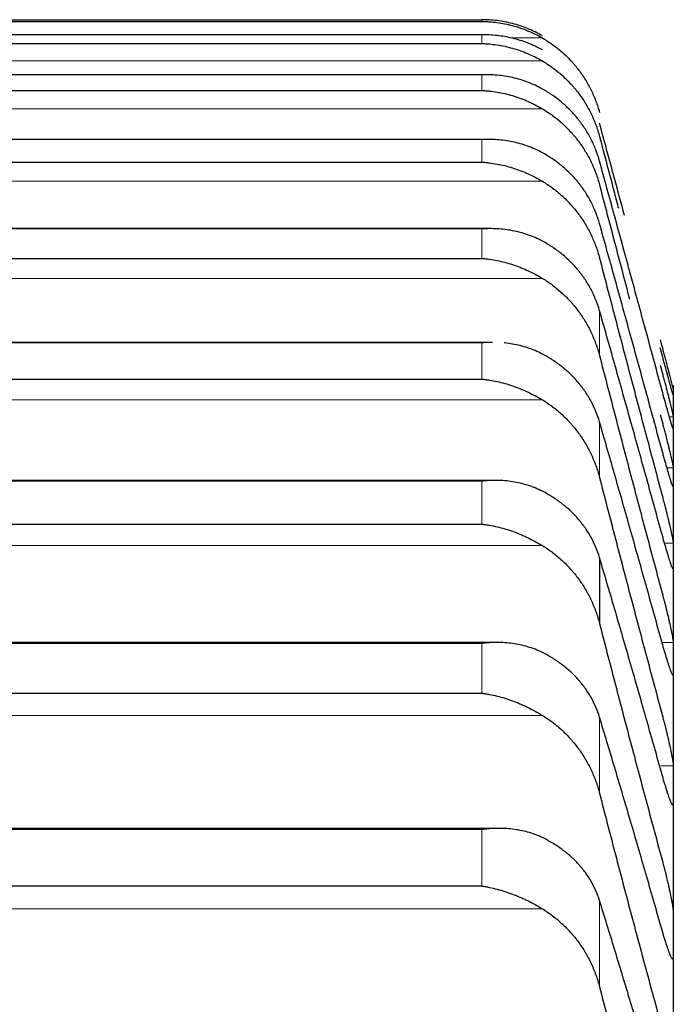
# Model space of a CAD drawing. Header units: inches. Extents: x 0 to 20790, y -12 to 14700.
# Tile 319 of 341: x 13668 to 13695, y 10538 to 10579. Entities that reach past the tile are written whole.
import ezdxf

# ---------------------------------------------------------------- set-up
doc = ezdxf.new("R2010")
doc.units = ezdxf.units.IN
doc.layers.add('1', color=7, linetype='Continuous', true_color=0xffffff)

msp = doc.modelspace()

# ---------------------------------------------------------------- linework, layer by layer
at = {"layer": '1', "color": 2, "linetype": 'Continuous', "lineweight": 25}
for p, q in [((13650.991, 10578.586), (13687.279, 10578.586)), ((13650.991, 10578.515), (13687.279, 10578.515)), ((13687.267, 10577.966), (13651.003, 10577.966)), ((13650.991, 10577.609), (13687.279, 10577.609)), ((13687.249, 10576.33), (13651.021, 10576.33)), ((13650.991, 10575.685), (13687.279, 10575.685)), ((13687.548, 10573.68), (13651.039, 10573.68)), ((13650.991, 10572.748), (13687.279, 10572.748)), ((13687.636, 10570.022), (13650.65, 10570.022)), ((13650.991, 10568.802), (13687.279, 10568.802)), ((13687.724, 10565.36), (13650.565, 10565.36)), ((13650.991, 10563.853), (13687.279, 10563.853)), ((13695.135, 10563.592), (13695.135, 10563.313)), ((13695.135, 10563.313), (13695.135, 10562.07)), ((13695.135, 10562.07), (13695.135, 10559.835)), ((13687.812, 10559.703), (13650.479, 10559.703)), ((13695.135, 10559.835), (13695.135, 10556.612)), ((13650.991, 10557.909), (13687.279, 10557.909)), ((13692.109, 10556.538), (13692.109, 10553.837)), ((13695.135, 10556.612), (13695.135, 10552.406)), ((13687.901, 10553.058), (13650.392, 10553.058)), ((13695.135, 10552.406), (13695.135, 10547.223)), ((13650.991, 10550.98), (13687.279, 10550.98)), ((13695.135, 10547.223), (13695.135, 10541.071)), ((13687.989, 10545.438), (13650.305, 10545.438)), ((13650.991, 10543.076), (13687.279, 10543.076)), ((13695.135, 10541.071), (13695.135, 10533.962))]:
    msp.add_line(p, q, dxfattribs=at)
at = {"layer": '1', "color": 110, "linetype": 'Continuous', "lineweight": 13}
for p, q in [((13687.279, 10578.586), (13687.279, 10578.515)), ((13650.991, 10577.965), (13687.279, 10577.965)), ((13687.279, 10577.965), (13687.279, 10577.609)), ((13688.444, 10577.837), (13689.767, 10577.837)), ((13648.504, 10576.894), (13689.767, 10576.894)), ((13650.991, 10576.326), (13687.279, 10576.326)), ((13687.279, 10576.326), (13687.279, 10575.685)), ((13648.504, 10574.935), (13689.767, 10574.935)), ((13692.109, 10574.886), (13692.109, 10574.777)), ((13650.991, 10573.672), (13687.279, 10573.672)), ((13687.279, 10573.672), (13687.279, 10572.748)), ((13648.504, 10571.964), (13689.767, 10571.964)), ((13650.991, 10570.008), (13687.279, 10570.008)), ((13687.279, 10570.008), (13687.279, 10568.802)), ((13648.504, 10567.984), (13689.767, 10567.984)), ((13692.109, 10566.663), (13692.109, 10564.816)), ((13650.991, 10565.339), (13687.279, 10565.339)), ((13687.279, 10565.339), (13687.279, 10563.853)), ((13648.504, 10563.004), (13689.767, 10563.004)), ((13694.975, 10562.31), (13695.133, 10562.31)), ((13692.109, 10562.096), (13692.109, 10559.821)), ((13694.876, 10560.213), (13695.133, 10560.213)), ((13650.991, 10559.673), (13687.279, 10559.673)), ((13687.279, 10559.673), (13687.279, 10557.909)), ((13648.504, 10557.029), (13689.767, 10557.029)), ((13694.775, 10557.126), (13695.133, 10557.126)), ((13695.11, 10556.098), (13695.133, 10556.098)), ((13650.991, 10553.018), (13687.279, 10553.018)), ((13687.279, 10553.018), (13687.279, 10550.98)), ((13694.673, 10553.055), (13695.133, 10553.055)), ((13695.105, 10551.756), (13695.133, 10551.756)), ((13648.504, 10550.071), (13689.767, 10550.071)), ((13692.109, 10549.996), (13692.109, 10546.874)), ((13694.622, 10548.007), (13695.133, 10548.007)), ((13695.088, 10546.439), (13695.133, 10546.439)), ((13650.991, 10545.386), (13687.279, 10545.386)), ((13687.279, 10545.386), (13687.279, 10543.076)), ((13692.109, 10542.481), (13692.109, 10538.944)), ((13648.504, 10542.14), (13689.767, 10542.14))]:
    msp.add_line(p, q, dxfattribs=at)
at = {"layer": '1', "color": 2, "linetype": 'Continuous', "lineweight": 25}
for points, knots in [([(13689.767, 10577.927), (13689.667, 10577.984), (13689.567, 10578.037), (13689.365, 10578.135), (13689.264, 10578.18), (13689.06, 10578.262), (13688.958, 10578.3), (13688.751, 10578.368), (13688.647, 10578.399), (13688.437, 10578.453), (13688.332, 10578.477), (13688.123, 10578.517), (13688.018, 10578.534), (13687.807, 10578.56), (13687.702, 10578.57), (13687.544, 10578.58), (13687.465, 10578.584), (13687.372, 10578.586), (13687.326, 10578.586), (13687.306, 10578.586), (13687.292, 10578.586), (13687.286, 10578.586), (13687.279, 10578.586)], [0, 0, 0, 0, 0.125, 0.125, 0.25, 0.25, 0.375, 0.375, 0.5, 0.5, 0.625, 0.625, 0.75, 0.75, 0.875, 0.875, 0.9375, 0.96875, 0.984375, 0.992188, 0.992188, 1, 1, 1, 1]), ([(13687.279, 10578.515), (13687.283, 10578.515), (13687.286, 10578.515), (13687.292, 10578.515), (13687.296, 10578.515), (13687.306, 10578.515), (13687.326, 10578.514), (13687.372, 10578.513), (13687.465, 10578.511), (13687.544, 10578.506), (13687.702, 10578.495), (13687.807, 10578.484), (13688.121, 10578.442), (13688.329, 10578.401), (13688.64, 10578.318), (13688.743, 10578.287), (13688.899, 10578.235), (13688.95, 10578.216), (13689.054, 10578.178), (13689.106, 10578.157), (13689.261, 10578.094), (13689.363, 10578.048), (13689.566, 10577.948), (13689.667, 10577.895), (13689.767, 10577.837)], [0, 0, 0, 0, 0.003906, 0.003906, 0.007813, 0.007813, 0.015625, 0.03125, 0.0625, 0.125, 0.125, 0.25, 0.25, 0.5, 0.5, 0.625, 0.625, 0.6875, 0.6875, 0.75, 0.75, 0.875, 0.875, 1, 1, 1, 1]), ([(13689.767, 10577.344), (13689.667, 10577.4), (13689.567, 10577.452), (13689.365, 10577.547), (13689.264, 10577.591), (13689.06, 10577.671), (13688.958, 10577.707), (13688.751, 10577.772), (13688.647, 10577.801), (13688.437, 10577.852), (13688.332, 10577.874), (13688.123, 10577.911), (13688.018, 10577.926), (13687.807, 10577.948), (13687.702, 10577.956), (13687.544, 10577.963), (13687.465, 10577.966), (13687.372, 10577.966), (13687.326, 10577.966), (13687.306, 10577.965), (13687.292, 10577.965), (13687.286, 10577.965), (13687.279, 10577.965)], [0, 0, 0, 0, 0.125, 0.125, 0.25, 0.25, 0.375, 0.375, 0.5, 0.5, 0.625, 0.625, 0.75, 0.75, 0.875, 0.875, 0.9375, 0.96875, 0.984375, 0.992187, 0.992187, 1, 1, 1, 1]), ([(13687.279, 10577.609), (13687.283, 10577.609), (13687.286, 10577.608), (13687.292, 10577.608), (13687.296, 10577.608), (13687.306, 10577.608), (13687.326, 10577.607), (13687.372, 10577.606), (13687.465, 10577.601), (13687.544, 10577.595), (13687.702, 10577.581), (13687.807, 10577.569), (13688.121, 10577.521), (13688.329, 10577.476), (13688.64, 10577.389), (13688.743, 10577.356), (13688.899, 10577.301), (13688.95, 10577.282), (13689.054, 10577.242), (13689.106, 10577.221), (13689.261, 10577.156), (13689.363, 10577.108), (13689.566, 10577.007), (13689.667, 10576.952), (13689.767, 10576.894)], [0, 0, 0, 0, 0.003906, 0.003906, 0.007812, 0.007812, 0.015625, 0.03125, 0.0625, 0.125, 0.125, 0.25, 0.25, 0.5, 0.5, 0.625, 0.625, 0.6875, 0.6875, 0.75, 0.75, 0.875, 0.875, 1, 1, 1, 1]), ([(13689.767, 10577.837), (13689.912, 10577.753), (13690.052, 10577.662), (13690.321, 10577.469), (13690.579, 10577.263), (13690.815, 10577.034), (13690.956, 10576.883), (13690.984, 10576.852), (13691.039, 10576.79), (13691.066, 10576.759), (13691.146, 10576.664), (13691.198, 10576.599), (13691.347, 10576.403), (13691.44, 10576.268), (13691.612, 10575.99), (13691.691, 10575.847), (13691.799, 10575.627), (13691.833, 10575.553), (13691.882, 10575.44), (13691.898, 10575.402), (13691.929, 10575.325), (13691.944, 10575.287), (13692.016, 10575.094), (13692.066, 10574.936), (13692.109, 10574.777)], [0, 0, 0, 0, 0.125, 0.125, 0.25, 0.375, 0.375, 0.40625, 0.40625, 0.4375, 0.4375, 0.5, 0.5, 0.625, 0.625, 0.75, 0.75, 0.8125, 0.8125, 0.84375, 0.84375, 0.875, 0.875, 1, 1, 1, 1]), ([(13689.767, 10576.894), (13689.912, 10576.809), (13690.052, 10576.717), (13690.321, 10576.521), (13690.579, 10576.313), (13690.815, 10576.081), (13690.956, 10575.928), (13690.984, 10575.897), (13691.039, 10575.834), (13691.066, 10575.803), (13691.146, 10575.706), (13691.198, 10575.641), (13691.347, 10575.443), (13691.44, 10575.306), (13691.612, 10575.025), (13691.691, 10574.881), (13691.799, 10574.658), (13691.833, 10574.583), (13691.882, 10574.469), (13691.898, 10574.431), (13691.929, 10574.353), (13691.944, 10574.314), (13692.016, 10574.119), (13692.066, 10573.96), (13692.109, 10573.799)], [0, 0, 0, 0, 0.125, 0.125, 0.25, 0.375, 0.375, 0.40625, 0.40625, 0.4375, 0.4375, 0.5, 0.5, 0.625, 0.625, 0.75, 0.75, 0.8125, 0.8125, 0.84375, 0.84375, 0.875, 0.875, 1, 1, 1, 1]), ([(13689.767, 10575.745), (13689.667, 10575.8), (13689.567, 10575.85), (13689.365, 10575.943), (13689.264, 10575.986), (13689.06, 10576.063), (13688.958, 10576.097), (13688.751, 10576.159), (13688.647, 10576.187), (13688.437, 10576.234), (13688.332, 10576.254), (13688.123, 10576.287), (13688.018, 10576.3), (13687.807, 10576.319), (13687.702, 10576.325), (13687.544, 10576.329), (13687.465, 10576.33), (13687.372, 10576.329), (13687.326, 10576.328), (13687.306, 10576.327), (13687.292, 10576.327), (13687.286, 10576.326), (13687.279, 10576.326)], [0, 0, 0, 0, 0.125, 0.125, 0.25, 0.25, 0.375, 0.375, 0.5, 0.5, 0.625, 0.625, 0.75, 0.75, 0.875, 0.875, 0.9375, 0.96875, 0.984375, 0.992187, 0.992187, 1, 1, 1, 1]), ([(13687.279, 10575.685), (13687.283, 10575.685), (13687.286, 10575.685), (13687.292, 10575.685), (13687.296, 10575.685), (13687.306, 10575.684), (13687.326, 10575.683), (13687.372, 10575.681), (13687.465, 10575.675), (13687.544, 10575.667), (13687.702, 10575.651), (13687.807, 10575.636), (13688.121, 10575.583), (13688.329, 10575.535), (13688.64, 10575.443), (13688.743, 10575.408), (13688.899, 10575.352), (13688.95, 10575.332), (13689.054, 10575.291), (13689.106, 10575.269), (13689.261, 10575.201), (13689.363, 10575.153), (13689.566, 10575.049), (13689.667, 10574.994), (13689.767, 10574.935)], [0, 0, 0, 0, 0.003906, 0.003906, 0.007812, 0.007812, 0.015625, 0.03125, 0.0625, 0.125, 0.125, 0.25, 0.25, 0.5, 0.5, 0.625, 0.625, 0.6875, 0.6875, 0.75, 0.75, 0.875, 0.875, 1, 1, 1, 1]), ([(13692.109, 10572.792), (13692.066, 10572.947), (13692.016, 10573.098), (13691.902, 10573.394), (13691.773, 10573.684), (13691.615, 10573.96), (13691.486, 10574.163), (13691.441, 10574.229), (13691.37, 10574.328), (13691.346, 10574.361), (13691.298, 10574.425), (13691.273, 10574.457), (13691.149, 10574.615), (13690.937, 10574.857), (13690.702, 10575.078), (13690.455, 10575.288), (13690.325, 10575.388), (13690.156, 10575.505), (13690.121, 10575.528), (13690.052, 10575.574), (13689.947, 10575.641), (13689.84, 10575.704), (13689.767, 10575.745)], [0, 0, 0, 0, 0.125, 0.125, 0.25, 0.375, 0.375, 0.4375, 0.4375, 0.46875, 0.46875, 0.5, 0.5, 0.625, 0.75, 0.75, 0.875, 0.875, 0.90625, 0.90625, 0.9375, 1, 1, 1, 1]), ([(13689.767, 10574.935), (13689.912, 10574.849), (13690.052, 10574.756), (13690.321, 10574.558), (13690.579, 10574.348), (13690.815, 10574.113), (13690.956, 10573.959), (13690.984, 10573.928), (13691.039, 10573.864), (13691.066, 10573.832), (13691.146, 10573.735), (13691.198, 10573.669), (13691.347, 10573.469), (13691.44, 10573.331), (13691.612, 10573.048), (13691.691, 10572.902), (13691.799, 10572.677), (13691.833, 10572.601), (13691.882, 10572.486), (13691.898, 10572.447), (13691.929, 10572.37), (13691.944, 10572.33), (13692.016, 10572.133), (13692.066, 10571.973), (13692.109, 10571.811)], [0, 0, 0, 0, 0.125, 0.125, 0.25, 0.375, 0.375, 0.40625, 0.40625, 0.4375, 0.4375, 0.5, 0.5, 0.625, 0.625, 0.75, 0.75, 0.8125, 0.8125, 0.84375, 0.84375, 0.875, 0.875, 1, 1, 1, 1]), ([(13693.136, 10570.554), (13692.998, 10571.064), (13692.654, 10572.334), (13692.313, 10573.593), (13692.109, 10574.345)], [0, 0, 0, 0, 0.39994, 1, 1, 1, 1]), ([(13689.767, 10573.131), (13689.667, 10573.185), (13689.567, 10573.235), (13689.365, 10573.325), (13689.264, 10573.366), (13689.06, 10573.44), (13688.958, 10573.473), (13688.751, 10573.532), (13688.647, 10573.557), (13688.437, 10573.601), (13688.332, 10573.619), (13688.123, 10573.649), (13688.018, 10573.66), (13687.807, 10573.675), (13687.702, 10573.679), (13687.544, 10573.68), (13687.465, 10573.68), (13687.372, 10573.677), (13687.326, 10573.675), (13687.306, 10573.674), (13687.292, 10573.673), (13687.286, 10573.673), (13687.279, 10573.672)], [0, 0, 0, 0, 0.125, 0.125, 0.25, 0.25, 0.375, 0.375, 0.5, 0.5, 0.625, 0.625, 0.75, 0.75, 0.875, 0.875, 0.9375, 0.96875, 0.984375, 0.992187, 0.992187, 1, 1, 1, 1]), ([(13692.109, 10573.799), (13692.313, 10573.027), (13692.572, 10572.047), (13692.832, 10571.064), (13692.887, 10570.858)], [0, 0, 0, 0, 0.790553, 1, 1, 1, 1]), ([(13692.109, 10570.23), (13692.066, 10570.382), (13692.016, 10570.531), (13691.902, 10570.822), (13691.773, 10571.107), (13691.615, 10571.379), (13691.486, 10571.578), (13691.441, 10571.644), (13691.37, 10571.741), (13691.346, 10571.773), (13691.298, 10571.836), (13691.273, 10571.867), (13691.149, 10572.023), (13690.937, 10572.26), (13690.702, 10572.477), (13690.455, 10572.683), (13690.325, 10572.781), (13690.156, 10572.896), (13690.121, 10572.919), (13690.052, 10572.964), (13689.947, 10573.029), (13689.84, 10573.091), (13689.767, 10573.131)], [0, 0, 0, 0, 0.125, 0.125, 0.25, 0.375, 0.375, 0.4375, 0.4375, 0.46875, 0.46875, 0.5, 0.5, 0.625, 0.75, 0.75, 0.875, 0.875, 0.90625, 0.90625, 0.9375, 1, 1, 1, 1]), ([(13687.279, 10572.748), (13687.283, 10572.748), (13687.286, 10572.748), (13687.292, 10572.748), (13687.296, 10572.747), (13687.306, 10572.747), (13687.326, 10572.745), (13687.372, 10572.742), (13687.465, 10572.734), (13687.544, 10572.726), (13687.702, 10572.706), (13687.807, 10572.69), (13688.121, 10572.632), (13688.329, 10572.58), (13688.64, 10572.483), (13688.743, 10572.448), (13688.899, 10572.389), (13688.95, 10572.368), (13689.054, 10572.326), (13689.106, 10572.303), (13689.261, 10572.234), (13689.363, 10572.185), (13689.566, 10572.079), (13689.667, 10572.023), (13689.767, 10571.964)], [0, 0, 0, 0, 0.003906, 0.003906, 0.007812, 0.007812, 0.015625, 0.03125, 0.0625, 0.125, 0.125, 0.25, 0.25, 0.5, 0.5, 0.625, 0.625, 0.6875, 0.6875, 0.75, 0.75, 0.875, 0.875, 1, 1, 1, 1]), ([(13689.767, 10571.964), (13689.912, 10571.877), (13690.052, 10571.783), (13690.321, 10571.584), (13690.579, 10571.371), (13690.815, 10571.135), (13690.956, 10570.979), (13690.984, 10570.947), (13691.039, 10570.884), (13691.066, 10570.851), (13691.146, 10570.753), (13691.198, 10570.687), (13691.347, 10570.485), (13691.44, 10570.346), (13691.612, 10570.06), (13691.691, 10569.913), (13691.799, 10569.687), (13691.833, 10569.611), (13691.882, 10569.495), (13691.898, 10569.456), (13691.929, 10569.377), (13691.944, 10569.338), (13692.016, 10569.14), (13692.066, 10568.978), (13692.109, 10568.815)], [0, 0, 0, 0, 0.125, 0.125, 0.25, 0.375, 0.375, 0.40625, 0.40625, 0.4375, 0.4375, 0.5, 0.5, 0.625, 0.625, 0.75, 0.75, 0.8125, 0.8125, 0.84375, 0.84375, 0.875, 0.875, 1, 1, 1, 1]), ([(13692.109, 10571.811), (13692.313, 10571.032), (13692.722, 10569.475), (13693.134, 10567.912), (13693.34, 10567.131)], [0, 0, 0, 0, 0.500924, 1, 1, 1, 1]), ([(13689.767, 10569.508), (13689.667, 10569.561), (13689.567, 10569.609), (13689.365, 10569.697), (13689.264, 10569.736), (13689.06, 10569.807), (13688.958, 10569.838), (13688.751, 10569.893), (13688.647, 10569.917), (13688.437, 10569.958), (13688.332, 10569.974), (13688.123, 10569.999), (13688.018, 10570.009), (13687.807, 10570.02), (13687.702, 10570.022), (13687.544, 10570.021), (13687.465, 10570.019), (13687.372, 10570.014), (13687.326, 10570.011), (13687.306, 10570.01), (13687.292, 10570.009), (13687.286, 10570.009), (13687.279, 10570.008)], [0, 0, 0, 0, 0.125, 0.125, 0.25, 0.25, 0.375, 0.375, 0.5, 0.5, 0.625, 0.625, 0.75, 0.75, 0.875, 0.875, 0.9375, 0.96875, 0.984375, 0.992188, 0.992188, 1, 1, 1, 1]), ([(13692.109, 10566.663), (13692.066, 10566.812), (13692.016, 10566.959), (13691.902, 10567.245), (13691.773, 10567.524), (13691.615, 10567.791), (13691.486, 10567.986), (13691.441, 10568.05), (13691.37, 10568.145), (13691.346, 10568.177), (13691.298, 10568.239), (13691.273, 10568.27), (13691.149, 10568.422), (13690.937, 10568.655), (13690.702, 10568.867), (13690.455, 10569.069), (13690.325, 10569.165), (13690.156, 10569.278), (13690.121, 10569.3), (13690.052, 10569.344), (13689.947, 10569.408), (13689.84, 10569.469), (13689.767, 10569.508)], [0, 0, 0, 0, 0.125, 0.125, 0.25, 0.375, 0.375, 0.4375, 0.4375, 0.46875, 0.46875, 0.5, 0.5, 0.625, 0.75, 0.75, 0.875, 0.875, 0.90625, 0.90625, 0.9375, 1, 1, 1, 1]), ([(13687.279, 10568.802), (13687.283, 10568.802), (13687.286, 10568.802), (13687.292, 10568.801), (13687.296, 10568.801), (13687.306, 10568.8), (13687.326, 10568.798), (13687.372, 10568.794), (13687.465, 10568.785), (13687.544, 10568.775), (13687.702, 10568.753), (13687.807, 10568.735), (13688.121, 10568.671), (13688.329, 10568.616), (13688.64, 10568.515), (13688.743, 10568.478), (13688.899, 10568.417), (13688.95, 10568.396), (13689.054, 10568.352), (13689.106, 10568.329), (13689.261, 10568.258), (13689.363, 10568.208), (13689.566, 10568.101), (13689.667, 10568.044), (13689.767, 10567.984)], [0, 0, 0, 0, 0.003906, 0.003906, 0.007812, 0.007812, 0.015625, 0.03125, 0.0625, 0.125, 0.125, 0.25, 0.25, 0.5, 0.5, 0.625, 0.625, 0.6875, 0.6875, 0.75, 0.75, 0.875, 0.875, 1, 1, 1, 1]), ([(13689.767, 10567.984), (13689.912, 10567.897), (13690.052, 10567.803), (13690.321, 10567.601), (13690.579, 10567.388), (13690.815, 10567.149), (13690.956, 10566.993), (13690.984, 10566.961), (13691.039, 10566.897), (13691.066, 10566.864), (13691.146, 10566.765), (13691.198, 10566.699), (13691.347, 10566.495), (13691.44, 10566.355), (13691.612, 10566.068), (13691.691, 10565.92), (13691.799, 10565.693), (13691.833, 10565.616), (13691.882, 10565.499), (13691.898, 10565.46), (13691.929, 10565.381), (13691.944, 10565.342), (13692.016, 10565.142), (13692.066, 10564.98), (13692.109, 10564.816)], [0, 0, 0, 0, 0.125, 0.125, 0.25, 0.375, 0.375, 0.40625, 0.40625, 0.4375, 0.4375, 0.5, 0.5, 0.625, 0.625, 0.75, 0.75, 0.8125, 0.8125, 0.84375, 0.84375, 0.875, 0.875, 1, 1, 1, 1]), ([(13687.724, 10565.36), (13687.682, 10565.36), (13687.639, 10565.359), (13687.544, 10565.357), (13687.465, 10565.353), (13687.372, 10565.347), (13687.326, 10565.343), (13687.306, 10565.341), (13687.292, 10565.34), (13687.286, 10565.34), (13687.279, 10565.339)], [0, 0, 0, 0, 0.287876, 0.287876, 0.643938, 0.821969, 0.910985, 0.955492, 0.955492, 1, 1, 1, 1]), ([(13694.598, 10565.457), (13694.632, 10565.328), (13694.666, 10565.201), (13694.716, 10565.013), (13694.733, 10564.95), (13694.758, 10564.857), (13694.766, 10564.827), (13694.782, 10564.765), (13694.791, 10564.734), (13694.831, 10564.584), (13694.861, 10564.469), (13694.904, 10564.305), (13694.918, 10564.252), (13694.939, 10564.174), (13694.946, 10564.148), (13694.959, 10564.099), (13694.965, 10564.074), (13694.996, 10563.955), (13695.019, 10563.87), (13695.043, 10563.774), (13695.048, 10563.755), (13695.058, 10563.719), (13695.062, 10563.702), (13695.075, 10563.652), (13695.083, 10563.622), (13695.103, 10563.541), (13695.114, 10563.498), (13695.123, 10563.46), (13695.125, 10563.453), (13695.127, 10563.441), (13695.129, 10563.436), (13695.131, 10563.423), (13695.132, 10563.418), (13695.133, 10563.416)], [0, 0, 0, 0, 0.125, 0.125, 0.1875, 0.1875, 0.21875, 0.21875, 0.25, 0.25, 0.375, 0.375, 0.4375, 0.4375, 0.46875, 0.46875, 0.5, 0.5, 0.625, 0.625, 0.65625, 0.65625, 0.6875, 0.6875, 0.75, 0.75, 0.875, 0.875, 0.90625, 0.90625, 0.9375, 0.9375, 1, 1, 1, 1]), ([(13689.767, 10564.881), (13689.667, 10564.933), (13689.567, 10564.979), (13689.365, 10565.064), (13689.264, 10565.102), (13689.06, 10565.169), (13688.958, 10565.199), (13688.751, 10565.251), (13688.647, 10565.273), (13688.437, 10565.309), (13688.332, 10565.324), (13688.217, 10565.336), (13688.206, 10565.337), (13688.195, 10565.338)], [0, 0, 0, 0, 0.195978, 0.195978, 0.391955, 0.391955, 0.587933, 0.587933, 0.78391, 0.78391, 0.979888, 0.979888, 1, 1, 1, 1]), ([(13695.133, 10563.209), (13695.132, 10563.207), (13695.13, 10563.21), (13695.122, 10563.234), (13695.113, 10563.262), (13695.105, 10563.288), (13695.103, 10563.298), (13695.096, 10563.319), (13695.093, 10563.33), (13695.076, 10563.389), (13695.059, 10563.447), (13695.034, 10563.535), (13695.029, 10563.553), (13695.021, 10563.581), (13695.018, 10563.591), (13695.013, 10563.611), (13694.999, 10563.66), (13694.972, 10563.756), (13694.946, 10563.849), (13694.919, 10563.947), (13694.905, 10563.998), (13694.861, 10564.157), (13694.831, 10564.269), (13694.783, 10564.444), (13694.767, 10564.503), (13694.742, 10564.595), (13694.734, 10564.626), (13694.717, 10564.688), (13694.709, 10564.719), (13694.666, 10564.875), (13694.632, 10565.002), (13694.598, 10565.131)], [0, 0, 0, 0, 0.0625, 0.125, 0.1875, 0.1875, 0.21875, 0.21875, 0.25, 0.25, 0.375, 0.375, 0.40625, 0.40625, 0.421875, 0.421875, 0.4375, 0.5, 0.5625, 0.5625, 0.625, 0.625, 0.75, 0.75, 0.8125, 0.8125, 0.84375, 0.84375, 0.875, 0.875, 1, 1, 1, 1]), ([(13692.109, 10562.096), (13692.066, 10562.243), (13692.016, 10562.386), (13691.902, 10562.667), (13691.773, 10562.94), (13691.615, 10563.201), (13691.486, 10563.393), (13691.441, 10563.455), (13691.37, 10563.549), (13691.346, 10563.579), (13691.298, 10563.64), (13691.273, 10563.67), (13691.149, 10563.819), (13690.937, 10564.047), (13690.702, 10564.255), (13690.455, 10564.452), (13690.325, 10564.546), (13690.156, 10564.656), (13690.121, 10564.678), (13690.052, 10564.721), (13689.947, 10564.784), (13689.84, 10564.843), (13689.767, 10564.881)], [0, 0, 0, 0, 0.125, 0.125, 0.25, 0.375, 0.375, 0.4375, 0.4375, 0.46875, 0.46875, 0.5, 0.5, 0.625, 0.75, 0.75, 0.875, 0.875, 0.90625, 0.90625, 0.9375, 1, 1, 1, 1]), ([(13694.598, 10564.428), (13694.632, 10564.299), (13694.666, 10564.172), (13694.716, 10563.982), (13694.733, 10563.919), (13694.758, 10563.825), (13694.766, 10563.794), (13694.782, 10563.732), (13694.791, 10563.701), (13694.831, 10563.548), (13694.861, 10563.431), (13694.904, 10563.263), (13694.918, 10563.208), (13694.939, 10563.128), (13694.946, 10563.102), (13694.959, 10563.051), (13694.965, 10563.025), (13694.996, 10562.902), (13695.019, 10562.813), (13695.043, 10562.712), (13695.048, 10562.692), (13695.058, 10562.654), (13695.062, 10562.635), (13695.075, 10562.582), (13695.083, 10562.55), (13695.103, 10562.461), (13695.114, 10562.414), (13695.123, 10562.369), (13695.125, 10562.361), (13695.127, 10562.346), (13695.129, 10562.34), (13695.131, 10562.323), (13695.132, 10562.315), (13695.133, 10562.31)], [0, 0, 0, 0, 0.125, 0.125, 0.1875, 0.1875, 0.21875, 0.21875, 0.25, 0.25, 0.375, 0.375, 0.4375, 0.4375, 0.46875, 0.46875, 0.5, 0.5, 0.625, 0.625, 0.65625, 0.65625, 0.6875, 0.6875, 0.75, 0.75, 0.875, 0.875, 0.90625, 0.90625, 0.9375, 0.9375, 1, 1, 1, 1]), ([(13687.279, 10563.853), (13687.283, 10563.853), (13687.286, 10563.852), (13687.292, 10563.852), (13687.296, 10563.852), (13687.306, 10563.851), (13687.326, 10563.849), (13687.372, 10563.844), (13687.465, 10563.832), (13687.544, 10563.821), (13687.702, 10563.796), (13687.807, 10563.777), (13688.121, 10563.708), (13688.329, 10563.65), (13688.64, 10563.544), (13688.743, 10563.506), (13688.899, 10563.444), (13688.95, 10563.422), (13689.054, 10563.377), (13689.106, 10563.353), (13689.261, 10563.281), (13689.363, 10563.23), (13689.566, 10563.121), (13689.667, 10563.064), (13689.767, 10563.004)], [0, 0, 0, 0, 0.003906, 0.003906, 0.007813, 0.007813, 0.015625, 0.03125, 0.0625, 0.125, 0.125, 0.25, 0.25, 0.5, 0.5, 0.625, 0.625, 0.6875, 0.6875, 0.75, 0.75, 0.875, 0.875, 1, 1, 1, 1]), ([(13695.133, 10561.829), (13695.132, 10561.825), (13695.13, 10561.822), (13695.122, 10561.838), (13695.113, 10561.861), (13695.105, 10561.883), (13695.103, 10561.892), (13695.096, 10561.91), (13695.093, 10561.92), (13695.076, 10561.973), (13695.059, 10562.027), (13695.034, 10562.108), (13695.029, 10562.125), (13695.021, 10562.152), (13695.018, 10562.161), (13695.013, 10562.18), (13694.999, 10562.227), (13694.972, 10562.318), (13694.946, 10562.408), (13694.919, 10562.502), (13694.905, 10562.551), (13694.861, 10562.706), (13694.831, 10562.815), (13694.783, 10562.986), (13694.767, 10563.045), (13694.742, 10563.135), (13694.734, 10563.165), (13694.717, 10563.227), (13694.709, 10563.258), (13694.666, 10563.412), (13694.632, 10563.539), (13694.598, 10563.667)], [0, 0, 0, 0, 0.0625, 0.125, 0.1875, 0.1875, 0.21875, 0.21875, 0.25, 0.25, 0.375, 0.375, 0.40625, 0.40625, 0.421875, 0.421875, 0.4375, 0.5, 0.5625, 0.5625, 0.625, 0.625, 0.75, 0.75, 0.8125, 0.8125, 0.84375, 0.84375, 0.875, 0.875, 1, 1, 1, 1]), ([(13689.767, 10563.004), (13689.912, 10562.915), (13690.052, 10562.821), (13690.321, 10562.618), (13690.579, 10562.404), (13690.815, 10562.164), (13690.956, 10562.006), (13690.984, 10561.974), (13691.039, 10561.91), (13691.066, 10561.877), (13691.146, 10561.778), (13691.198, 10561.711), (13691.347, 10561.506), (13691.44, 10561.366), (13691.612, 10561.077), (13691.691, 10560.929), (13691.799, 10560.701), (13691.833, 10560.624), (13691.882, 10560.506), (13691.898, 10560.467), (13691.929, 10560.388), (13691.944, 10560.348), (13692.016, 10560.148), (13692.066, 10559.986), (13692.109, 10559.821)], [0, 0, 0, 0, 0.125, 0.125, 0.25, 0.375, 0.375, 0.40625, 0.40625, 0.4375, 0.4375, 0.5, 0.5, 0.625, 0.625, 0.75, 0.75, 0.8125, 0.8125, 0.84375, 0.84375, 0.875, 0.875, 1, 1, 1, 1]), ([(13694.598, 10562.403), (13694.632, 10562.275), (13694.666, 10562.147), (13694.716, 10561.956), (13694.733, 10561.893), (13694.758, 10561.799), (13694.766, 10561.767), (13694.782, 10561.704), (13694.791, 10561.673), (13694.831, 10561.518), (13694.861, 10561.399), (13694.904, 10561.227), (13694.918, 10561.171), (13694.939, 10561.089), (13694.946, 10561.062), (13694.959, 10561.009), (13694.965, 10560.983), (13694.996, 10560.856), (13695.019, 10560.762), (13695.043, 10560.656), (13695.048, 10560.636), (13695.058, 10560.596), (13695.062, 10560.576), (13695.075, 10560.519), (13695.083, 10560.485), (13695.103, 10560.389), (13695.114, 10560.337), (13695.123, 10560.286), (13695.125, 10560.276), (13695.127, 10560.259), (13695.129, 10560.252), (13695.131, 10560.231), (13695.132, 10560.22), (13695.133, 10560.213)], [0, 0, 0, 0, 0.125, 0.125, 0.1875, 0.1875, 0.21875, 0.21875, 0.25, 0.25, 0.375, 0.375, 0.4375, 0.4375, 0.46875, 0.46875, 0.5, 0.5, 0.625, 0.625, 0.65625, 0.65625, 0.6875, 0.6875, 0.75, 0.75, 0.875, 0.875, 0.90625, 0.90625, 0.9375, 0.9375, 1, 1, 1, 1]), ([(13695.133, 10559.458), (13695.132, 10559.45), (13695.13, 10559.443), (13695.122, 10559.45), (13695.113, 10559.468), (13695.105, 10559.487), (13695.103, 10559.494), (13695.096, 10559.509), (13695.093, 10559.518), (13695.076, 10559.565), (13695.059, 10559.614), (13695.034, 10559.69), (13695.029, 10559.706), (13695.021, 10559.731), (13695.018, 10559.739), (13695.013, 10559.757), (13694.999, 10559.801), (13694.972, 10559.887), (13694.946, 10559.973), (13694.919, 10560.064), (13694.905, 10560.112), (13694.861, 10560.261), (13694.831, 10560.368), (13694.783, 10560.536), (13694.767, 10560.593), (13694.742, 10560.682), (13694.734, 10560.712), (13694.717, 10560.772), (13694.709, 10560.802), (13694.666, 10560.955), (13694.632, 10561.081), (13694.598, 10561.209)], [0, 0, 0, 0, 0.0625, 0.125, 0.1875, 0.1875, 0.21875, 0.21875, 0.25, 0.25, 0.375, 0.375, 0.40625, 0.40625, 0.421875, 0.421875, 0.4375, 0.5, 0.5625, 0.5625, 0.625, 0.625, 0.75, 0.75, 0.8125, 0.8125, 0.84375, 0.84375, 0.875, 0.875, 1, 1, 1, 1]), ([(13689.767, 10559.257), (13689.667, 10559.308), (13689.567, 10559.353), (13689.365, 10559.435), (13689.264, 10559.471), (13689.06, 10559.535), (13688.958, 10559.563), (13688.751, 10559.611), (13688.647, 10559.631), (13688.437, 10559.664), (13688.332, 10559.676), (13688.123, 10559.694), (13688.018, 10559.7), (13687.807, 10559.704), (13687.702, 10559.702), (13687.544, 10559.695), (13687.465, 10559.69), (13687.372, 10559.682), (13687.326, 10559.678), (13687.306, 10559.676), (13687.292, 10559.674), (13687.286, 10559.673), (13687.279, 10559.673)], [0, 0, 0, 0, 0.125, 0.125, 0.25, 0.25, 0.375, 0.375, 0.5, 0.5, 0.625, 0.625, 0.75, 0.75, 0.875, 0.875, 0.9375, 0.96875, 0.984375, 0.992188, 0.992188, 1, 1, 1, 1]), ([(13694.598, 10559.385), (13694.632, 10559.257), (13694.666, 10559.13), (13694.716, 10558.939), (13694.733, 10558.875), (13694.758, 10558.78), (13694.766, 10558.748), (13694.782, 10558.685), (13694.791, 10558.653), (13694.831, 10558.497), (13694.861, 10558.376), (13694.904, 10558.201), (13694.918, 10558.144), (13694.939, 10558.059), (13694.946, 10558.032), (13694.959, 10557.977), (13694.965, 10557.95), (13694.996, 10557.819), (13695.019, 10557.722), (13695.043, 10557.611), (13695.048, 10557.59), (13695.058, 10557.547), (13695.062, 10557.527), (13695.075, 10557.467), (13695.083, 10557.43), (13695.103, 10557.328), (13695.114, 10557.27), (13695.123, 10557.213), (13695.125, 10557.203), (13695.127, 10557.183), (13695.129, 10557.174), (13695.131, 10557.149), (13695.132, 10557.136), (13695.133, 10557.126)], [0, 0, 0, 0, 0.125, 0.125, 0.1875, 0.1875, 0.21875, 0.21875, 0.25, 0.25, 0.375, 0.375, 0.4375, 0.4375, 0.46875, 0.46875, 0.5, 0.5, 0.625, 0.625, 0.65625, 0.65625, 0.6875, 0.6875, 0.75, 0.75, 0.875, 0.875, 0.90625, 0.90625, 0.9375, 0.9375, 1, 1, 1, 1]), ([(13692.109, 10556.538), (13692.066, 10556.681), (13692.016, 10556.821), (13691.902, 10557.095), (13691.773, 10557.363), (13691.615, 10557.618), (13691.486, 10557.805), (13691.441, 10557.866), (13691.37, 10557.957), (13691.346, 10557.987), (13691.298, 10558.047), (13691.273, 10558.076), (13691.149, 10558.222), (13690.937, 10558.444), (13690.702, 10558.647), (13690.455, 10558.839), (13690.325, 10558.931), (13690.156, 10559.038), (13690.121, 10559.059), (13690.052, 10559.101), (13689.947, 10559.162), (13689.84, 10559.22), (13689.767, 10559.257)], [0, 0, 0, 0, 0.125, 0.125, 0.25, 0.375, 0.375, 0.4375, 0.4375, 0.46875, 0.46875, 0.5, 0.5, 0.625, 0.75, 0.75, 0.875, 0.875, 0.90625, 0.90625, 0.9375, 1, 1, 1, 1]), ([(13687.279, 10557.909), (13687.283, 10557.909), (13687.286, 10557.908), (13687.292, 10557.908), (13687.296, 10557.907), (13687.306, 10557.906), (13687.326, 10557.904), (13687.372, 10557.898), (13687.465, 10557.885), (13687.544, 10557.873), (13687.702, 10557.845), (13687.807, 10557.824), (13688.121, 10557.75), (13688.329, 10557.689), (13688.64, 10557.58), (13688.743, 10557.54), (13688.899, 10557.476), (13688.95, 10557.453), (13689.054, 10557.407), (13689.106, 10557.383), (13689.261, 10557.309), (13689.363, 10557.257), (13689.566, 10557.148), (13689.667, 10557.09), (13689.767, 10557.029)], [0, 0, 0, 0, 0.003906, 0.003906, 0.007812, 0.007812, 0.015625, 0.03125, 0.0625, 0.125, 0.125, 0.25, 0.25, 0.5, 0.5, 0.625, 0.625, 0.6875, 0.6875, 0.75, 0.75, 0.875, 0.875, 1, 1, 1, 1]), ([(13695.133, 10556.098), (13695.132, 10556.088), (13695.13, 10556.075), (13695.122, 10556.075), (13695.113, 10556.088), (13695.105, 10556.102), (13695.103, 10556.108), (13695.096, 10556.121), (13695.093, 10556.128), (13695.076, 10556.168), (13695.059, 10556.213), (13695.034, 10556.283), (13695.029, 10556.298), (13695.021, 10556.321), (13695.018, 10556.329), (13695.013, 10556.345), (13694.999, 10556.387), (13694.972, 10556.468), (13694.946, 10556.55), (13694.919, 10556.637), (13694.905, 10556.683), (13694.861, 10556.828), (13694.831, 10556.931), (13694.783, 10557.095), (13694.767, 10557.151), (13694.742, 10557.238), (13694.734, 10557.268), (13694.717, 10557.327), (13694.709, 10557.357), (13694.666, 10557.508), (13694.632, 10557.632), (13694.598, 10557.76)], [0, 0, 0, 0, 0.0625, 0.125, 0.1875, 0.1875, 0.21875, 0.21875, 0.25, 0.25, 0.375, 0.375, 0.40625, 0.40625, 0.421875, 0.421875, 0.4375, 0.5, 0.5625, 0.5625, 0.625, 0.625, 0.75, 0.75, 0.8125, 0.8125, 0.84375, 0.84375, 0.875, 0.875, 1, 1, 1, 1]), ([(13689.767, 10557.029), (13689.912, 10556.941), (13690.052, 10556.846), (13690.321, 10556.642), (13690.579, 10556.427), (13690.815, 10556.186), (13690.956, 10556.028), (13690.984, 10555.996), (13691.039, 10555.931), (13691.066, 10555.898), (13691.146, 10555.799), (13691.198, 10555.732), (13691.347, 10555.527), (13691.44, 10555.386), (13691.612, 10555.096), (13691.691, 10554.948), (13691.799, 10554.719), (13691.833, 10554.641), (13691.882, 10554.524), (13691.898, 10554.485), (13691.929, 10554.405), (13691.944, 10554.365), (13692.016, 10554.165), (13692.066, 10554.002), (13692.109, 10553.837)], [0, 0, 0, 0, 0.125, 0.125, 0.25, 0.375, 0.375, 0.40625, 0.40625, 0.4375, 0.4375, 0.5, 0.5, 0.625, 0.625, 0.75, 0.75, 0.8125, 0.8125, 0.84375, 0.84375, 0.875, 0.875, 1, 1, 1, 1]), ([(13694.598, 10555.38), (13694.632, 10555.253), (13694.666, 10555.126), (13694.716, 10554.934), (13694.733, 10554.871), (13694.758, 10554.775), (13694.766, 10554.743), (13694.782, 10554.679), (13694.791, 10554.647), (13694.831, 10554.489), (13694.861, 10554.367), (13694.904, 10554.189), (13694.918, 10554.13), (13694.939, 10554.044), (13694.946, 10554.015), (13694.959, 10553.96), (13694.965, 10553.932), (13694.996, 10553.797), (13695.019, 10553.697), (13695.043, 10553.581), (13695.048, 10553.559), (13695.058, 10553.514), (13695.062, 10553.493), (13695.075, 10553.43), (13695.083, 10553.391), (13695.103, 10553.282), (13695.114, 10553.22), (13695.123, 10553.157), (13695.125, 10553.145), (13695.127, 10553.122), (13695.129, 10553.112), (13695.131, 10553.084), (13695.132, 10553.068), (13695.133, 10553.055)], [0, 0, 0, 0, 0.125, 0.125, 0.1875, 0.1875, 0.21875, 0.21875, 0.25, 0.25, 0.375, 0.375, 0.4375, 0.4375, 0.46875, 0.46875, 0.5, 0.5, 0.625, 0.625, 0.65625, 0.65625, 0.6875, 0.6875, 0.75, 0.75, 0.875, 0.875, 0.90625, 0.90625, 0.9375, 0.9375, 1, 1, 1, 1]), ([(13695.133, 10551.756), (13695.132, 10551.744), (13695.13, 10551.725), (13695.122, 10551.717), (13695.113, 10551.725), (13695.105, 10551.735), (13695.103, 10551.74), (13695.096, 10551.75), (13695.093, 10551.756), (13695.076, 10551.79), (13695.059, 10551.829), (13695.034, 10551.893), (13695.029, 10551.907), (13695.021, 10551.929), (13695.018, 10551.936), (13695.013, 10551.951), (13694.999, 10551.99), (13694.972, 10552.066), (13694.946, 10552.144), (13694.919, 10552.227), (13694.905, 10552.271), (13694.861, 10552.41), (13694.831, 10552.51), (13694.783, 10552.671), (13694.767, 10552.726), (13694.742, 10552.811), (13694.734, 10552.84), (13694.717, 10552.898), (13694.709, 10552.928), (13694.666, 10553.076), (13694.632, 10553.199), (13694.598, 10553.325)], [0, 0, 0, 0, 0.0625, 0.125, 0.1875, 0.1875, 0.21875, 0.21875, 0.25, 0.25, 0.375, 0.375, 0.40625, 0.40625, 0.421875, 0.421875, 0.4375, 0.5, 0.5625, 0.5625, 0.625, 0.625, 0.75, 0.75, 0.8125, 0.8125, 0.84375, 0.84375, 0.875, 0.875, 1, 1, 1, 1]), ([(13689.767, 10552.646), (13689.667, 10552.695), (13689.567, 10552.739), (13689.365, 10552.817), (13689.264, 10552.852), (13689.06, 10552.912), (13688.958, 10552.939), (13688.751, 10552.983), (13688.647, 10553.001), (13688.437, 10553.03), (13688.332, 10553.041), (13688.123, 10553.055), (13688.018, 10553.058), (13687.807, 10553.059), (13687.702, 10553.055), (13687.544, 10553.045), (13687.465, 10553.039), (13687.372, 10553.029), (13687.326, 10553.024), (13687.306, 10553.022), (13687.292, 10553.02), (13687.286, 10553.019), (13687.279, 10553.018)], [0, 0, 0, 0, 0.125, 0.125, 0.25, 0.25, 0.375, 0.375, 0.5, 0.5, 0.625, 0.625, 0.75, 0.75, 0.875, 0.875, 0.9375, 0.96875, 0.984375, 0.992187, 0.992187, 1, 1, 1, 1]), ([(13692.109, 10549.996), (13692.066, 10550.136), (13692.016, 10550.273), (13691.902, 10550.54), (13691.773, 10550.801), (13691.615, 10551.05), (13691.486, 10551.232), (13691.441, 10551.292), (13691.37, 10551.381), (13691.346, 10551.41), (13691.298, 10551.468), (13691.273, 10551.496), (13691.149, 10551.638), (13690.937, 10551.855), (13690.702, 10552.052), (13690.455, 10552.239), (13690.325, 10552.328), (13690.156, 10552.433), (13690.121, 10552.454), (13690.052, 10552.494), (13689.947, 10552.554), (13689.84, 10552.61), (13689.767, 10552.646)], [0, 0, 0, 0, 0.125, 0.125, 0.25, 0.375, 0.375, 0.4375, 0.4375, 0.46875, 0.46875, 0.5, 0.5, 0.625, 0.75, 0.75, 0.875, 0.875, 0.90625, 0.90625, 0.9375, 1, 1, 1, 1]), ([(13687.279, 10550.98), (13687.283, 10550.98), (13687.286, 10550.979), (13687.292, 10550.978), (13687.296, 10550.978), (13687.306, 10550.976), (13687.326, 10550.974), (13687.372, 10550.967), (13687.465, 10550.953), (13687.544, 10550.939), (13687.702, 10550.909), (13687.807, 10550.886), (13688.121, 10550.808), (13688.329, 10550.744), (13688.64, 10550.63), (13688.743, 10550.589), (13688.899, 10550.523), (13688.95, 10550.5), (13689.054, 10550.453), (13689.106, 10550.429), (13689.261, 10550.353), (13689.363, 10550.301), (13689.566, 10550.19), (13689.667, 10550.132), (13689.767, 10550.071)], [0, 0, 0, 0, 0.003906, 0.003906, 0.007813, 0.007813, 0.015625, 0.03125, 0.0625, 0.125, 0.125, 0.25, 0.25, 0.5, 0.5, 0.625, 0.625, 0.6875, 0.6875, 0.75, 0.75, 0.875, 0.875, 1, 1, 1, 1]), ([(13689.767, 10550.071), (13689.912, 10549.982), (13690.052, 10549.887), (13690.321, 10549.683), (13690.579, 10549.467), (13690.815, 10549.226), (13690.956, 10549.067), (13690.984, 10549.035), (13691.039, 10548.97), (13691.066, 10548.938), (13691.146, 10548.838), (13691.198, 10548.771), (13691.347, 10548.565), (13691.44, 10548.424), (13691.612, 10548.134), (13691.691, 10547.986), (13691.799, 10547.756), (13691.833, 10547.679), (13691.882, 10547.562), (13691.898, 10547.522), (13691.929, 10547.443), (13691.944, 10547.403), (13692.016, 10547.202), (13692.066, 10547.04), (13692.109, 10546.874)], [0, 0, 0, 0, 0.125, 0.125, 0.25, 0.375, 0.375, 0.40625, 0.40625, 0.4375, 0.4375, 0.5, 0.5, 0.625, 0.625, 0.75, 0.75, 0.8125, 0.8125, 0.84375, 0.84375, 0.875, 0.875, 1, 1, 1, 1]), ([(13694.598, 10550.393), (13694.632, 10550.267), (13694.666, 10550.14), (13694.716, 10549.949), (13694.733, 10549.885), (13694.758, 10549.789), (13694.766, 10549.757), (13694.782, 10549.693), (13694.791, 10549.661), (13694.831, 10549.502), (13694.861, 10549.378), (13694.904, 10549.197), (13694.918, 10549.137), (13694.939, 10549.049), (13694.946, 10549.02), (13694.959, 10548.963), (13694.965, 10548.935), (13694.996, 10548.797), (13695.019, 10548.693), (13695.043, 10548.573), (13695.048, 10548.549), (13695.058, 10548.503), (13695.062, 10548.481), (13695.075, 10548.415), (13695.083, 10548.374), (13695.103, 10548.258), (13695.114, 10548.191), (13695.123, 10548.122), (13695.125, 10548.109), (13695.127, 10548.084), (13695.129, 10548.073), (13695.131, 10548.04), (13695.132, 10548.022), (13695.133, 10548.007)], [0, 0, 0, 0, 0.125, 0.125, 0.1875, 0.1875, 0.21875, 0.21875, 0.25, 0.25, 0.375, 0.375, 0.4375, 0.4375, 0.46875, 0.46875, 0.5, 0.5, 0.625, 0.625, 0.65625, 0.65625, 0.6875, 0.6875, 0.75, 0.75, 0.875, 0.875, 0.90625, 0.90625, 0.9375, 0.9375, 1, 1, 1, 1]), ([(13695.133, 10546.439), (13695.132, 10546.423), (13695.13, 10546.4), (13695.122, 10546.384), (13695.113, 10546.386), (13695.105, 10546.393), (13695.103, 10546.396), (13695.096, 10546.404), (13695.093, 10546.408), (13695.076, 10546.436), (13695.059, 10546.47), (13695.034, 10546.528), (13695.029, 10546.54), (13695.021, 10546.56), (13695.018, 10546.567), (13695.013, 10546.581), (13694.999, 10546.617), (13694.972, 10546.688), (13694.946, 10546.762), (13694.919, 10546.841), (13694.905, 10546.883), (13694.861, 10547.017), (13694.831, 10547.113), (13694.783, 10547.269), (13694.767, 10547.323), (13694.742, 10547.406), (13694.734, 10547.434), (13694.717, 10547.492), (13694.709, 10547.521), (13694.666, 10547.666), (13694.632, 10547.788), (13694.598, 10547.913)], [0, 0, 0, 0, 0.0625, 0.125, 0.1875, 0.1875, 0.21875, 0.21875, 0.25, 0.25, 0.375, 0.375, 0.40625, 0.40625, 0.421875, 0.421875, 0.4375, 0.5, 0.5625, 0.5625, 0.625, 0.625, 0.75, 0.75, 0.8125, 0.8125, 0.84375, 0.84375, 0.875, 0.875, 1, 1, 1, 1]), ([(13689.767, 10545.058), (13689.667, 10545.106), (13689.567, 10545.148), (13689.365, 10545.223), (13689.264, 10545.256), (13689.06, 10545.313), (13688.958, 10545.337), (13688.751, 10545.378), (13688.647, 10545.394), (13688.437, 10545.419), (13688.332, 10545.428), (13688.123, 10545.438), (13688.018, 10545.44), (13687.807, 10545.436), (13687.702, 10545.43), (13687.544, 10545.418), (13687.465, 10545.41), (13687.372, 10545.399), (13687.326, 10545.393), (13687.306, 10545.39), (13687.292, 10545.388), (13687.286, 10545.387), (13687.279, 10545.386)], [0, 0, 0, 0, 0.125, 0.125, 0.25, 0.25, 0.375, 0.375, 0.5, 0.5, 0.625, 0.625, 0.75, 0.75, 0.875, 0.875, 0.9375, 0.96875, 0.984375, 0.992188, 0.992188, 1, 1, 1, 1]), ([(13692.109, 10542.481), (13692.066, 10542.618), (13692.016, 10542.751), (13691.902, 10543.012), (13691.773, 10543.266), (13691.615, 10543.508), (13691.486, 10543.685), (13691.441, 10543.743), (13691.37, 10543.829), (13691.346, 10543.857), (13691.298, 10543.914), (13691.273, 10543.942), (13691.149, 10544.079), (13690.937, 10544.29), (13690.702, 10544.481), (13690.455, 10544.663), (13690.325, 10544.75), (13690.156, 10544.851), (13690.121, 10544.871), (13690.052, 10544.911), (13689.947, 10544.968), (13689.84, 10545.023), (13689.767, 10545.058)], [0, 0, 0, 0, 0.125, 0.125, 0.25, 0.375, 0.375, 0.4375, 0.4375, 0.46875, 0.46875, 0.5, 0.5, 0.625, 0.75, 0.75, 0.875, 0.875, 0.90625, 0.90625, 0.9375, 1, 1, 1, 1]), ([(13694.598, 10544.433), (13694.632, 10544.308), (13694.666, 10544.182), (13694.716, 10543.992), (13694.733, 10543.928), (13694.758, 10543.831), (13694.766, 10543.799), (13694.782, 10543.735), (13694.791, 10543.702), (13694.831, 10543.542), (13694.861, 10543.417), (13694.904, 10543.234), (13694.918, 10543.173), (13694.939, 10543.084), (13694.946, 10543.054), (13694.959, 10542.996), (13694.965, 10542.967), (13694.996, 10542.825), (13695.019, 10542.719), (13695.043, 10542.594), (13695.048, 10542.57), (13695.058, 10542.522), (13695.062, 10542.498), (13695.075, 10542.429), (13695.083, 10542.386), (13695.103, 10542.264), (13695.114, 10542.193), (13695.123, 10542.118), (13695.125, 10542.103), (13695.127, 10542.076), (13695.129, 10542.063), (13695.131, 10542.027), (13695.132, 10542.006), (13695.133, 10541.989)], [0, 0, 0, 0, 0.125, 0.125, 0.1875, 0.1875, 0.21875, 0.21875, 0.25, 0.25, 0.375, 0.375, 0.4375, 0.4375, 0.46875, 0.46875, 0.5, 0.5, 0.625, 0.625, 0.65625, 0.65625, 0.6875, 0.6875, 0.75, 0.75, 0.875, 0.875, 0.90625, 0.90625, 0.9375, 0.9375, 1, 1, 1, 1]), ([(13687.279, 10543.076), (13687.283, 10543.076), (13687.286, 10543.075), (13687.292, 10543.074), (13687.296, 10543.074), (13687.306, 10543.072), (13687.326, 10543.069), (13687.372, 10543.062), (13687.465, 10543.046), (13687.544, 10543.031), (13687.702, 10542.998), (13687.807, 10542.974), (13688.121, 10542.891), (13688.329, 10542.824), (13688.64, 10542.706), (13688.743, 10542.664), (13688.899, 10542.597), (13688.95, 10542.573), (13689.054, 10542.525), (13689.106, 10542.501), (13689.261, 10542.424), (13689.363, 10542.371), (13689.566, 10542.259), (13689.667, 10542.201), (13689.767, 10542.14)], [0, 0, 0, 0, 0.003906, 0.003906, 0.007813, 0.007813, 0.015625, 0.03125, 0.0625, 0.125, 0.125, 0.25, 0.25, 0.5, 0.5, 0.625, 0.625, 0.6875, 0.6875, 0.75, 0.75, 0.875, 0.875, 1, 1, 1, 1]), ([(13689.767, 10542.14), (13689.912, 10542.051), (13690.052, 10541.955), (13690.321, 10541.752), (13690.579, 10541.535), (13690.815, 10541.294), (13690.956, 10541.136), (13690.984, 10541.104), (13691.039, 10541.039), (13691.066, 10541.006), (13691.146, 10540.906), (13691.198, 10540.839), (13691.347, 10540.633), (13691.44, 10540.492), (13691.612, 10540.203), (13691.691, 10540.054), (13691.799, 10539.825), (13691.833, 10539.748), (13691.882, 10539.63), (13691.898, 10539.591), (13691.929, 10539.512), (13691.944, 10539.472), (13692.016, 10539.272), (13692.066, 10539.109), (13692.109, 10538.944)], [0, 0, 0, 0, 0.125, 0.125, 0.25, 0.375, 0.375, 0.40625, 0.40625, 0.4375, 0.4375, 0.5, 0.5, 0.625, 0.625, 0.75, 0.75, 0.8125, 0.8125, 0.84375, 0.84375, 0.875, 0.875, 1, 1, 1, 1]), ([(13695.133, 10540.154), (13695.132, 10540.136), (13695.13, 10540.107), (13695.122, 10540.084), (13695.113, 10540.081), (13695.105, 10540.083), (13695.103, 10540.085), (13695.096, 10540.09), (13695.093, 10540.094), (13695.076, 10540.114), (13695.059, 10540.144), (13695.034, 10540.196), (13695.029, 10540.207), (13695.021, 10540.225), (13695.018, 10540.231), (13695.013, 10540.244), (13694.999, 10540.276), (13694.972, 10540.343), (13694.946, 10540.412), (13694.919, 10540.487), (13694.905, 10540.527), (13694.861, 10540.655), (13694.831, 10540.748), (13694.783, 10540.899), (13694.767, 10540.951), (13694.742, 10541.033), (13694.734, 10541.06), (13694.717, 10541.116), (13694.709, 10541.145), (13694.666, 10541.288), (13694.632, 10541.407), (13694.598, 10541.531)], [0, 0, 0, 0, 0.0625, 0.125, 0.1875, 0.1875, 0.21875, 0.21875, 0.25, 0.25, 0.375, 0.375, 0.40625, 0.40625, 0.421875, 0.421875, 0.4375, 0.5, 0.5625, 0.5625, 0.625, 0.625, 0.75, 0.75, 0.8125, 0.8125, 0.84375, 0.84375, 0.875, 0.875, 1, 1, 1, 1])]:
    msp.add_open_spline(points, degree=3, knots=knots, dxfattribs=at)
for points in [[(13694.598, 10563.667), (13694.387, 10564.447), (13693.967, 10565.997), (13693.342, 10568.293), (13692.722, 10570.559), (13692.313, 10572.051), (13692.109, 10572.792)], [(13694.598, 10561.209), (13694.387, 10561.983), (13693.967, 10563.52), (13693.342, 10565.793), (13692.722, 10568.031), (13692.313, 10569.501), (13692.109, 10570.23)], [(13692.109, 10568.815), (13692.313, 10568.031), (13692.722, 10566.463), (13693.342, 10564.107), (13693.967, 10561.748), (13694.387, 10560.173), (13694.598, 10559.385)], [(13694.598, 10557.76), (13694.387, 10558.527), (13693.967, 10560.049), (13693.342, 10562.294), (13692.722, 10564.501), (13692.313, 10565.947), (13692.109, 10566.663)], [(13692.109, 10564.816), (13692.313, 10564.028), (13692.722, 10562.454), (13693.342, 10560.094), (13693.967, 10557.736), (13694.387, 10556.165), (13694.598, 10555.38)], [(13695.133, 10563.416), (13695.134, 10563.381), (13695.135, 10563.347), (13695.135, 10563.313)], [(13695.135, 10563.313), (13695.135, 10563.278), (13695.134, 10563.244), (13695.133, 10563.209)], [(13695.133, 10562.31), (13695.134, 10562.23), (13695.135, 10562.15), (13695.135, 10562.07)], [(13694.598, 10553.325), (13694.387, 10554.085), (13693.967, 10555.589), (13693.342, 10557.804), (13692.722, 10559.975), (13692.313, 10561.394), (13692.109, 10562.096)], [(13695.135, 10562.07), (13695.135, 10561.99), (13695.134, 10561.91), (13695.133, 10561.829)], [(13695.133, 10560.213), (13695.134, 10560.087), (13695.135, 10559.961), (13695.135, 10559.835)], [(13692.109, 10559.821), (13692.313, 10559.031), (13692.722, 10557.453), (13693.342, 10555.093), (13693.967, 10552.739), (13694.387, 10551.174), (13694.598, 10550.393)], [(13695.135, 10559.835), (13695.135, 10559.709), (13695.134, 10559.584), (13695.133, 10559.458)], [(13695.133, 10557.126), (13695.134, 10556.955), (13695.135, 10556.783), (13695.135, 10556.612)], [(13694.598, 10547.913), (13694.387, 10548.663), (13693.967, 10550.148), (13693.342, 10552.328), (13692.722, 10554.461), (13692.313, 10555.851), (13692.109, 10556.538)], [(13695.135, 10556.612), (13695.135, 10556.441), (13695.134, 10556.27), (13695.133, 10556.098)], [(13692.109, 10553.837), (13692.313, 10553.046), (13692.722, 10551.467), (13693.342, 10549.111), (13693.967, 10546.765), (13694.387, 10545.209), (13694.598, 10544.433)], [(13695.133, 10553.055), (13695.134, 10552.839), (13695.135, 10552.622), (13695.135, 10552.406)], [(13695.135, 10552.406), (13695.135, 10552.189), (13695.134, 10551.973), (13695.133, 10551.756)], [(13694.598, 10541.531), (13694.387, 10542.271), (13693.967, 10543.734), (13693.342, 10545.876), (13692.722, 10547.966), (13692.313, 10549.325), (13692.109, 10549.996)], [(13695.133, 10548.007), (13695.134, 10547.745), (13695.135, 10547.484), (13695.135, 10547.223)], [(13695.135, 10547.223), (13695.135, 10546.961), (13695.134, 10546.7), (13695.133, 10546.439)], [(13692.109, 10546.874), (13692.313, 10546.083), (13692.722, 10544.506), (13693.342, 10542.157), (13693.967, 10539.824), (13694.387, 10538.279), (13694.598, 10537.509)], [(13694.598, 10534.19), (13694.387, 10534.919), (13693.967, 10536.356), (13693.342, 10538.457), (13692.722, 10540.502), (13692.313, 10541.828), (13692.109, 10542.481)], [(13695.133, 10541.989), (13695.134, 10541.683), (13695.135, 10541.377), (13695.135, 10541.071)], [(13695.135, 10541.071), (13695.135, 10540.766), (13695.134, 10540.46), (13695.133, 10540.154)], [(13692.109, 10538.944), (13692.313, 10538.154), (13692.722, 10536.581), (13693.342, 10534.243), (13693.967, 10531.926), (13694.387, 10530.394), (13694.598, 10529.632)]]:
    msp.add_open_spline(points, degree=3, dxfattribs=at)

doc.saveas('drawing.dxf')
